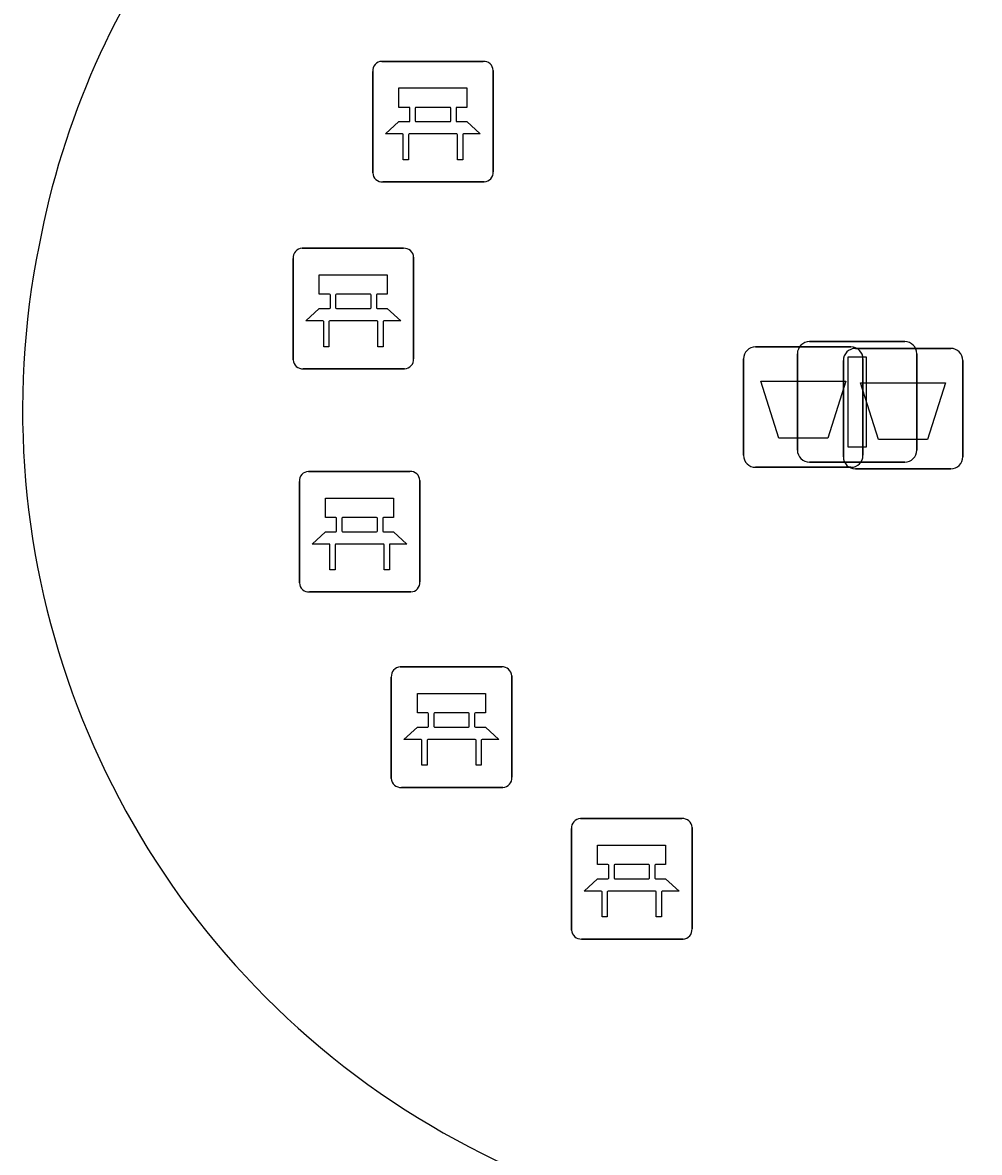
# Model space of a CAD drawing. Extents: x 158455 to 159797, y 387218 to 388672.
# Drawn here: x 159180.91 to 159188.84, y 387486.08 to 387495.44 of the extents above; entities that cross this region are included whole.
import ezdxf

# ---------------------------------------------------------------- set-up
doc = ezdxf.new("R2010")
doc.units = 0
for name, color, linetype in [('IMGEO_Afvalbak', 7, 'Continuous'), ('IMGEO_Bank', 7, 'Continuous'), ('IMGEO_Groenvoorziening', 7, 'Continuous'), ('IMGEO_Lichtmast', 7, 'Continuous'), ('IMGEO_Voetpad_open', 7, 'Continuous')]:
    doc.layers.add(name, color=color, linetype=linetype)

msp = doc.modelspace()

# ---------------------------------------------------------------- linework, layer by layer
at = {"layer": 'IMGEO_Afvalbak'}
for p, q in [((159186.9851, 387492.7555), (159187.7749, 387492.7555)), ((159187.7749, 387492.7555), (159186.9851, 387492.7555)), ((159187.8121, 387492.7425), (159188.6019, 387492.7425)), ((159188.6019, 387492.7425), (159187.8121, 387492.7425)), ((159186.8851, 387491.8565), (159186.8851, 387492.6555)), ((159186.8851, 387492.6555), (159186.8851, 387491.8565)), ((159187.7121, 387491.8435), (159187.7121, 387492.6425)), ((159187.7121, 387492.6425), (159187.7121, 387491.8435)), ((159187.8749, 387492.6555), (159187.8749, 387491.8565)), ((159187.8749, 387491.8565), (159187.8749, 387492.6555)), ((159188.7019, 387492.6425), (159188.7019, 387491.8435)), ((159188.7019, 387491.8435), (159188.7019, 387492.6425)), ((159187.7749, 387491.7565), (159186.9851, 387491.7565)), ((159186.9851, 387491.7565), (159187.7749, 387491.7565)), ((159188.6019, 387491.7435), (159187.8121, 387491.7435)), ((159187.8121, 387491.7435), (159188.6019, 387491.7435))]:
    msp.add_line(p, q, dxfattribs=at)
for points in [[(159187.0278, 387492.4704), (159187.7322, 387492.4704), (159187.5834, 387491.9995), (159187.1766, 387491.9995), (159187.0278, 387492.4704)], [(159187.8548, 387492.4574), (159188.5592, 387492.4574), (159188.4104, 387491.9865), (159188.0036, 387491.9865), (159187.8548, 387492.4574)]]:
    msp.add_lwpolyline(points, dxfattribs=at)
for centre, start, end in [((159186.9851, 387492.6555), 90, 180), ((159186.9851, 387492.6555), 90, 180), ((159187.8121, 387492.6425), 90, 180), ((159187.8121, 387492.6425), 90, 180), ((159187.7749, 387492.6555), 0, 90), ((159187.7749, 387492.6555), 360, 90), ((159188.6019, 387492.6425), 0, 90), ((159188.6019, 387492.6425), 360, 90), ((159186.9851, 387491.8565), 180, 270), ((159186.9851, 387491.8565), 180, 270), ((159187.8121, 387491.8435), 180, 270), ((159187.8121, 387491.8435), 180, 270), ((159187.7749, 387491.8565), 270, 0), ((159187.7749, 387491.8565), 270, 0), ((159188.6019, 387491.8435), 270, 0), ((159188.6019, 387491.8435), 270, 0)]:
    msp.add_arc(centre, 0.1, start, end, dxfattribs=at)
at = {"layer": 'IMGEO_Bank'}
for p, q in [((159183.8849, 387495.1225), (159184.7258, 387495.1225)), ((159184.7258, 387495.1225), (159183.8849, 387495.1225)), ((159183.8105, 387494.1979), (159183.8105, 387495.0388)), ((159183.8105, 387495.0388), (159183.8105, 387494.1979)), ((159184.8095, 387495.0481), (159184.8095, 387494.2072)), ((159184.8095, 387494.2072), (159184.8095, 387495.0481)), ((159184.1191, 387494.6294), (159184.1191, 387494.7346)), ((159184.1627, 387494.7346), (159184.1627, 387494.6294)), ((159184.451, 387494.741), (159184.169, 387494.741)), ((159184.4573, 387494.6294), (159184.4573, 387494.7346)), ((159184.5009, 387494.7346), (159184.5009, 387494.6294)), ((159184.169, 387494.623), (159184.451, 387494.623)), ((159184.5068, 387494.5207), (159184.1137, 387494.5207)), ((159184.7351, 387494.1235), (159183.8942, 387494.1235)), ((159183.8942, 387494.1235), (159184.7351, 387494.1235)), ((159183.2249, 387493.5725), (159184.0658, 387493.5725)), ((159184.0658, 387493.5725), (159183.2249, 387493.5725)), ((159183.1505, 387492.6479), (159183.1505, 387493.4888)), ((159183.1505, 387493.4888), (159183.1505, 387492.6479)), ((159184.1495, 387493.4981), (159184.1495, 387492.6572)), ((159184.1495, 387492.6572), (159184.1495, 387493.4981)), ((159183.4591, 387493.0794), (159183.4591, 387493.1846)), ((159183.5027, 387493.1846), (159183.5027, 387493.0794)), ((159183.791, 387493.191), (159183.509, 387493.191)), ((159183.7973, 387493.0794), (159183.7973, 387493.1846)), ((159183.8409, 387493.1846), (159183.8409, 387493.0794)), ((159183.509, 387493.073), (159183.791, 387493.073)), ((159183.8468, 387492.9707), (159183.4537, 387492.9707)), ((159184.0751, 387492.5735), (159183.2342, 387492.5735)), ((159183.2342, 387492.5735), (159184.0751, 387492.5735)), ((159183.2025, 387490.7979), (159183.2025, 387491.6388)), ((159183.2025, 387491.6388), (159183.2025, 387490.7979)), ((159183.2769, 387491.7225), (159184.1178, 387491.7225)), ((159184.1178, 387491.7225), (159183.2769, 387491.7225)), ((159184.2015, 387491.6481), (159184.2015, 387490.8072)), ((159184.2015, 387490.8072), (159184.2015, 387491.6481)), ((159183.5111, 387491.2294), (159183.5111, 387491.3346)), ((159183.5547, 387491.3346), (159183.5547, 387491.2294)), ((159183.843, 387491.341), (159183.561, 387491.341)), ((159183.8493, 387491.2294), (159183.8493, 387491.3346)), ((159183.8929, 387491.3346), (159183.8929, 387491.2294)), ((159183.561, 387491.223), (159183.843, 387491.223)), ((159183.8988, 387491.1207), (159183.5057, 387491.1207)), ((159184.1271, 387490.7235), (159183.2862, 387490.7235)), ((159183.2862, 387490.7235), (159184.1271, 387490.7235)), ((159184.0389, 387490.1015), (159184.8798, 387490.1015)), ((159184.8798, 387490.1015), (159184.0389, 387490.1015)), ((159183.9645, 387489.1769), (159183.9645, 387490.0178)), ((159183.9645, 387490.0178), (159183.9645, 387489.1769)), ((159184.9635, 387490.0271), (159184.9635, 387489.1862)), ((159184.9635, 387489.1862), (159184.9635, 387490.0271)), ((159184.2731, 387489.6084), (159184.2731, 387489.7136)), ((159184.3167, 387489.7136), (159184.3167, 387489.6084)), ((159184.605, 387489.72), (159184.323, 387489.72)), ((159184.6113, 387489.6084), (159184.6113, 387489.7136)), ((159184.6549, 387489.7136), (159184.6549, 387489.6084)), ((159184.323, 387489.602), (159184.605, 387489.602)), ((159184.6608, 387489.4997), (159184.2677, 387489.4997)), ((159184.8891, 387489.1025), (159184.0482, 387489.1025)), ((159184.0482, 387489.1025), (159184.8891, 387489.1025)), ((159185.5329, 387488.8445), (159186.3738, 387488.8445)), ((159186.3738, 387488.8445), (159185.5329, 387488.8445)), ((159185.4585, 387487.9199), (159185.4585, 387488.7608)), ((159185.4585, 387488.7608), (159185.4585, 387487.9199)), ((159186.4575, 387488.7701), (159186.4575, 387487.9292)), ((159186.4575, 387487.9292), (159186.4575, 387488.7701)), ((159185.7671, 387488.3514), (159185.7671, 387488.4566)), ((159185.8107, 387488.4566), (159185.8107, 387488.3514)), ((159186.099, 387488.463), (159185.817, 387488.463)), ((159186.1053, 387488.3514), (159186.1053, 387488.4566)), ((159186.1489, 387488.4566), (159186.1489, 387488.3514)), ((159185.817, 387488.345), (159186.099, 387488.345)), ((159186.1548, 387488.2427), (159185.7617, 387488.2427)), ((159186.3831, 387487.8455), (159185.5422, 387487.8455)), ((159185.5422, 387487.8455), (159186.3831, 387487.8455))]:
    msp.add_line(p, q, dxfattribs=at)
for points in [[(159184.1127, 387494.741), (159184.0266, 387494.741), (159184.0266, 387494.902), (159184.5905, 387494.902), (159184.5905, 387494.741), (159184.5073, 387494.741)], [(159184.0574, 387494.5207), (159183.915, 387494.5207), (159184.0266, 387494.623), (159184.1127, 387494.623)], [(159184.5073, 387494.623), (159184.5905, 387494.623), (159184.7021, 387494.5207), (159184.5631, 387494.5207)], [(159184.1074, 387494.5143), (159184.1074, 387494.3068), (159184.0638, 387494.3068), (159184.0638, 387494.5143)], [(159184.5567, 387494.5143), (159184.5567, 387494.3068), (159184.5131, 387494.3068), (159184.5131, 387494.5143)], [(159183.4527, 387493.191), (159183.3666, 387493.191), (159183.3666, 387493.352), (159183.9305, 387493.352), (159183.9305, 387493.191), (159183.8473, 387493.191)], [(159183.3974, 387492.9707), (159183.255, 387492.9707), (159183.3666, 387493.073), (159183.4527, 387493.073)], [(159183.8473, 387493.073), (159183.9305, 387493.073), (159184.0421, 387492.9707), (159183.9031, 387492.9707)], [(159183.4474, 387492.9643), (159183.4474, 387492.7568), (159183.4038, 387492.7568), (159183.4038, 387492.9643)], [(159183.8967, 387492.9643), (159183.8967, 387492.7568), (159183.8531, 387492.7568), (159183.8531, 387492.9643)], [(159183.5047, 387491.341), (159183.4186, 387491.341), (159183.4186, 387491.502), (159183.9825, 387491.502), (159183.9825, 387491.341), (159183.8993, 387491.341)], [(159183.4494, 387491.1207), (159183.307, 387491.1207), (159183.4186, 387491.223), (159183.5047, 387491.223)], [(159183.8993, 387491.223), (159183.9825, 387491.223), (159184.0941, 387491.1207), (159183.9551, 387491.1207)], [(159183.4994, 387491.1143), (159183.4994, 387490.9068), (159183.4558, 387490.9068), (159183.4558, 387491.1143)], [(159183.9487, 387491.1143), (159183.9487, 387490.9068), (159183.9051, 387490.9068), (159183.9051, 387491.1143)], [(159184.2667, 387489.72), (159184.1806, 387489.72), (159184.1806, 387489.881), (159184.7445, 387489.881), (159184.7445, 387489.72), (159184.6613, 387489.72)], [(159184.2114, 387489.4997), (159184.069, 387489.4997), (159184.1806, 387489.602), (159184.2667, 387489.602)], [(159184.6613, 387489.602), (159184.7445, 387489.602), (159184.8561, 387489.4997), (159184.7171, 387489.4997)], [(159184.2614, 387489.4933), (159184.2614, 387489.2858), (159184.2178, 387489.2858), (159184.2178, 387489.4933)], [(159184.7107, 387489.4933), (159184.7107, 387489.2858), (159184.6671, 387489.2858), (159184.6671, 387489.4933)], [(159185.7607, 387488.463), (159185.6746, 387488.463), (159185.6746, 387488.624), (159186.2385, 387488.624), (159186.2385, 387488.463), (159186.1553, 387488.463)], [(159185.7054, 387488.2427), (159185.563, 387488.2427), (159185.6746, 387488.345), (159185.7607, 387488.345)], [(159186.1553, 387488.345), (159186.2385, 387488.345), (159186.3501, 387488.2427), (159186.2111, 387488.2427)], [(159185.7554, 387488.2363), (159185.7554, 387488.0288), (159185.7118, 387488.0288), (159185.7118, 387488.2363)], [(159186.2047, 387488.2363), (159186.2047, 387488.0288), (159186.1611, 387488.0288), (159186.1611, 387488.2363)]]:
    msp.add_lwpolyline(points, dxfattribs=at)
for centre, radius, start, end in [((159183.8882, 387495.0446), 0.0779, 92.4484, 184.28452), ((159183.8882, 387495.0446), 0.0779, 92.4484, 184.28452), ((159184.7316, 387495.0448), 0.0779, 2.4484, 94.28452), ((159184.7316, 387495.0448), 0.0779, 2.4484, 94.28452), ((159184.1124, 387494.7343), 0.00671, 2.89567, 87.10433), ((159184.1694, 387494.7343), 0.00671, 92.89567, 177.10433), ((159184.4506, 387494.7343), 0.00671, 2.89567, 87.10433), ((159184.5076, 387494.7343), 0.00671, 92.89567, 177.10433), ((159184.1124, 387494.6297), 0.00671, 272.89567, 357.10433), ((159184.1694, 387494.6297), 0.00671, 182.89567, 267.10433), ((159184.4506, 387494.6297), 0.00671, 272.89567, 357.10433), ((159184.5076, 387494.6297), 0.00671, 182.89567, 267.10433), ((159184.0571, 387494.514), 0.00671, 2.89567, 87.10433), ((159184.1141, 387494.514), 0.00671, 92.89567, 177.10433), ((159184.5064, 387494.514), 0.00671, 2.89567, 87.10433), ((159184.5634, 387494.514), 0.00671, 92.89567, 177.10433), ((159183.8884, 387494.2012), 0.0779, 182.4484, 274.28452), ((159183.8884, 387494.2012), 0.0779, 182.4484, 274.28452), ((159184.7318, 387494.2014), 0.0779, 272.4484, 4.28452), ((159184.7318, 387494.2014), 0.0779, 272.4484, 4.28452), ((159183.2282, 387493.4946), 0.0779, 92.4484, 184.28452), ((159183.2282, 387493.4946), 0.0779, 92.4484, 184.28452), ((159184.0716, 387493.4948), 0.0779, 2.4484, 94.28452), ((159184.0716, 387493.4948), 0.0779, 2.4484, 94.28452), ((159183.4524, 387493.1843), 0.00671, 2.89567, 87.10433), ((159183.5094, 387493.1843), 0.00671, 92.89567, 177.10433), ((159183.7906, 387493.1843), 0.00671, 2.89567, 87.10433), ((159183.8476, 387493.1843), 0.00671, 92.89567, 177.10433), ((159183.4524, 387493.0797), 0.00671, 272.89567, 357.10433), ((159183.5094, 387493.0797), 0.00671, 182.89567, 267.10433), ((159183.7906, 387493.0797), 0.00671, 272.89567, 357.10433), ((159183.8476, 387493.0797), 0.00671, 182.89567, 267.10433), ((159183.3971, 387492.964), 0.00671, 2.89567, 87.10433), ((159183.4541, 387492.964), 0.00671, 92.89567, 177.10433), ((159183.8464, 387492.964), 0.00671, 2.89567, 87.10433), ((159183.9034, 387492.964), 0.00671, 92.89567, 177.10433), ((159183.2284, 387492.6512), 0.0779, 182.4484, 274.28452), ((159183.2284, 387492.6512), 0.0779, 182.4484, 274.28452), ((159184.0718, 387492.6514), 0.0779, 272.4484, 4.28452), ((159184.0718, 387492.6514), 0.0779, 272.4484, 4.28452), ((159183.2802, 387491.6446), 0.0779, 92.4484, 184.28452), ((159183.2802, 387491.6446), 0.0779, 92.4484, 184.28452), ((159184.1236, 387491.6448), 0.0779, 2.4484, 94.28452), ((159184.1236, 387491.6448), 0.0779, 2.4484, 94.28452), ((159183.5044, 387491.3343), 0.00671, 2.89567, 87.10433), ((159183.5614, 387491.3343), 0.00671, 92.89567, 177.10433), ((159183.8426, 387491.3343), 0.00671, 2.89567, 87.10433), ((159183.8996, 387491.3343), 0.00671, 92.89567, 177.10433), ((159183.5044, 387491.2297), 0.00671, 272.89567, 357.10433), ((159183.5614, 387491.2297), 0.00671, 182.89567, 267.10433), ((159183.8426, 387491.2297), 0.00671, 272.89567, 357.10433), ((159183.8996, 387491.2297), 0.00671, 182.89567, 267.10433), ((159183.4491, 387491.114), 0.00671, 2.89567, 87.10433), ((159183.5061, 387491.114), 0.00671, 92.89567, 177.10433), ((159183.8984, 387491.114), 0.00671, 2.89567, 87.10433), ((159183.9554, 387491.114), 0.00671, 92.89567, 177.10433), ((159183.2804, 387490.8012), 0.0779, 182.4484, 274.28452), ((159183.2804, 387490.8012), 0.0779, 182.4484, 274.28452), ((159184.1238, 387490.8014), 0.0779, 272.4484, 4.28452), ((159184.1238, 387490.8014), 0.0779, 272.4484, 4.28452), ((159184.0422, 387490.0236), 0.0779, 92.4484, 184.28452), ((159184.0422, 387490.0236), 0.0779, 92.4484, 184.28452), ((159184.8856, 387490.0238), 0.0779, 2.4484, 94.28452), ((159184.8856, 387490.0238), 0.0779, 2.4484, 94.28452), ((159184.2664, 387489.7133), 0.00671, 2.89567, 87.10433), ((159184.3234, 387489.7133), 0.00671, 92.89567, 177.10433), ((159184.6046, 387489.7133), 0.00671, 2.89567, 87.10433), ((159184.6616, 387489.7133), 0.00671, 92.89567, 177.10433), ((159184.2664, 387489.6087), 0.00671, 272.89567, 357.10433), ((159184.3234, 387489.6087), 0.00671, 182.89567, 267.10433), ((159184.6046, 387489.6087), 0.00671, 272.89567, 357.10433), ((159184.6616, 387489.6087), 0.00671, 182.89567, 267.10433), ((159184.2111, 387489.493), 0.00671, 2.89567, 87.10433), ((159184.2681, 387489.493), 0.00671, 92.89567, 177.10433), ((159184.6604, 387489.493), 0.00671, 2.89567, 87.10433), ((159184.7174, 387489.493), 0.00671, 92.89567, 177.10433), ((159184.0424, 387489.1802), 0.0779, 182.4484, 274.28452), ((159184.0424, 387489.1802), 0.0779, 182.4484, 274.28452), ((159184.8858, 387489.1804), 0.0779, 272.4484, 4.28452), ((159184.8858, 387489.1804), 0.0779, 272.4484, 4.28452), ((159185.5362, 387488.7666), 0.0779, 92.4484, 184.28452), ((159185.5362, 387488.7666), 0.0779, 92.4484, 184.28452), ((159186.3796, 387488.7668), 0.0779, 2.4484, 94.28452), ((159186.3796, 387488.7668), 0.0779, 2.4484, 94.28452), ((159185.7604, 387488.4563), 0.00671, 2.89567, 87.10433), ((159185.8174, 387488.4563), 0.00671, 92.89567, 177.10433), ((159186.0986, 387488.4563), 0.00671, 2.89567, 87.10433), ((159186.1556, 387488.4563), 0.00671, 92.89567, 177.10433), ((159185.7604, 387488.3517), 0.00671, 272.89567, 357.10433), ((159185.8174, 387488.3517), 0.00671, 182.89567, 267.10433), ((159186.0986, 387488.3517), 0.00671, 272.89567, 357.10433), ((159186.1556, 387488.3517), 0.00671, 182.89567, 267.10433), ((159185.7051, 387488.236), 0.00671, 2.89567, 87.10433), ((159185.7621, 387488.236), 0.00671, 92.89567, 177.10433), ((159186.1544, 387488.236), 0.00671, 2.89567, 87.10433), ((159186.2114, 387488.236), 0.00671, 92.89567, 177.10433), ((159185.5364, 387487.9232), 0.0779, 182.4484, 274.28452), ((159185.5364, 387487.9232), 0.0779, 182.4484, 274.28452), ((159186.3798, 387487.9234), 0.0779, 272.4484, 4.28452), ((159186.3798, 387487.9234), 0.0779, 272.4484, 4.28452)]:
    msp.add_arc(centre, radius, start, end, dxfattribs=at)
at = {"layer": 'IMGEO_Groenvoorziening'}
for centre, radius, start, end in [((159187.7151, 387492.3439), 6.788, 116.55025, 169.35308), ((159187.8033, 387492.2336), 6.8957, 168.58771, 297.76816)]:
    msp.add_arc(centre, radius, start, end, dxfattribs=at)
at = {"layer": 'IMGEO_Lichtmast'}
for p, q in [((159187.4311, 387492.7985), (159188.2209, 387492.7985)), ((159188.2209, 387492.7985), (159187.4311, 387492.7985)), ((159187.3311, 387491.8995), (159187.3311, 387492.6985)), ((159187.3311, 387492.6985), (159187.3311, 387491.8995)), ((159188.3209, 387492.6985), (159188.3209, 387491.8995)), ((159188.3209, 387491.8995), (159188.3209, 387492.6985)), ((159188.2209, 387491.7995), (159187.4311, 387491.7995)), ((159187.4311, 387491.7995), (159188.2209, 387491.7995))]:
    msp.add_line(p, q, dxfattribs=at)
msp.add_lwpolyline([(159187.751, 387492.674), (159187.901, 387492.674), (159187.901, 387491.924), (159187.751, 387491.924), (159187.751, 387492.674)], dxfattribs=at)
for centre, start, end in [((159187.4311, 387492.6985), 90, 180), ((159187.4311, 387492.6985), 90, 180), ((159188.2209, 387492.6985), 0, 90), ((159188.2209, 387492.6985), 360, 90), ((159187.4311, 387491.8995), 180, 270), ((159187.4311, 387491.8995), 180, 270), ((159188.2209, 387491.8995), 270, 0), ((159188.2209, 387491.8995), 270, 0)]:
    msp.add_arc(centre, 0.1, start, end, dxfattribs=at)
at = {"layer": 'IMGEO_Voetpad_open'}
for centre, radius, start, end in [((159187.7151, 387492.3439), 6.788, 116.55025, 169.35308), ((159187.8033, 387492.2336), 6.8957, 168.58771, 297.76816)]:
    msp.add_arc(centre, radius, start, end, dxfattribs=at)

doc.saveas('drawing.dxf')
